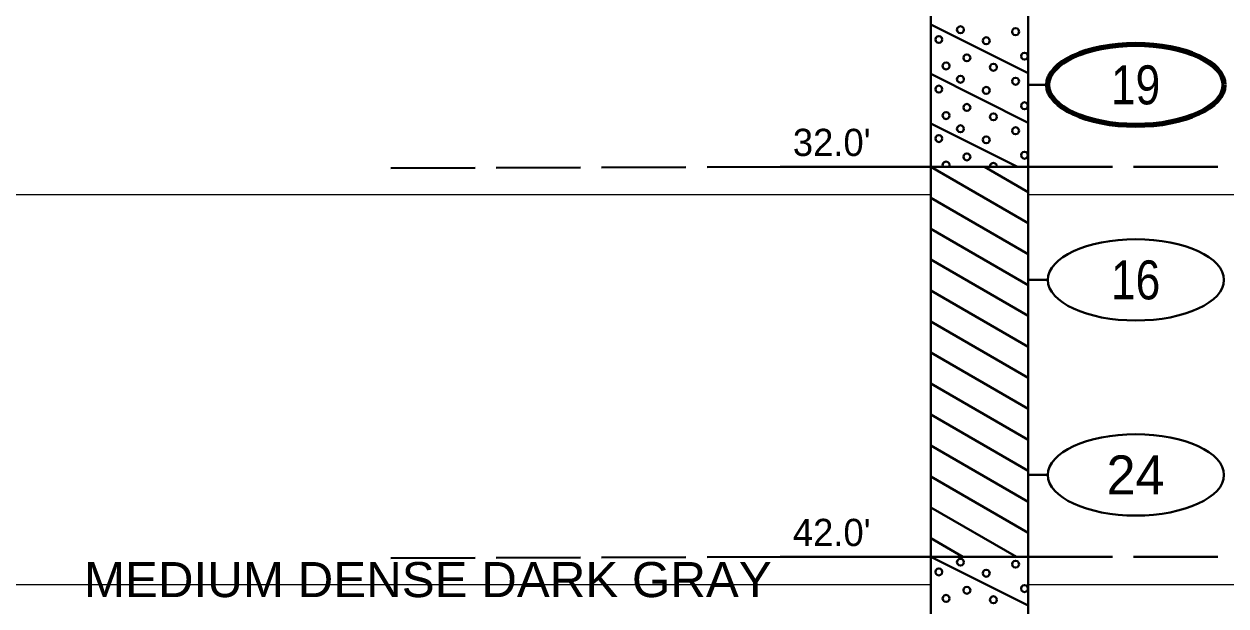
# Model space of a CAD drawing. Extents: x -76 to 974, y -1080 to -735.
# Drawn here: x 734.26 to 765.06, y -972.64 to -957.72 of the extents above; entities that cross this region are included whole.
import ezdxf
from ezdxf.enums import TextEntityAlignment as Align

# ---------------------------------------------------------------- set-up
doc = ezdxf.new("R2010")
doc.units = 0
doc.header["$LTSCALE"] = 0.36
doc.linetypes.add('LONG_DASHED', pattern=[7.5, 6, -1.5])
for name, color, linetype, lineweight in [('27', 7, 'Continuous', 40), ('28', 7, 'LONG_DASHED', 60), ('7', 7, 'Continuous', 13)]:
    doc.layers.add(name, color=color, linetype=linetype, lineweight=lineweight)
doc.layers.add('29', color=7, linetype='Continuous')

msp = doc.modelspace()

# ---------------------------------------------------------------- linework, layer by layer
at = {"layer": '27'}
for p, q in [((757.4958, -951.3789), (757.4958, -961.3789)), ((759.9958, -961.3789), (759.9958, -951.3789)), ((757.4958, -957.7289), (759.9958, -958.9789)), ((757.4958, -958.9989), (759.9958, -960.2489)), ((760.4958, -959.2789), (759.9958, -959.2789)), ((757.4958, -960.2689), (759.7158, -961.3789)), ((753.6395, -961.3789), (757.4069, -961.3789)), ((757.4958, -961.3789), (759.9958, -961.3789)), ((757.4958, -961.3789), (759.9958, -962.8223)), ((757.4958, -961.3789), (757.4958, -971.3789)), ((758.8705, -961.3789), (759.9958, -962.0286)), ((758.8705, -961.3789), (759.9958, -962.0286)), ((759.9958, -971.3789), (759.9958, -961.3789)), ((757.4958, -962.1727), (759.9958, -963.6161)), ((757.4958, -962.1727), (759.9958, -963.6161)), ((757.4958, -962.9664), (759.9958, -964.4098)), ((757.4958, -963.7602), (759.9958, -965.2036)), ((757.4958, -963.7602), (759.9958, -965.2036)), ((757.4958, -964.5539), (759.9958, -965.9973)), ((760.4958, -964.2789), (759.9958, -964.2789)), ((757.4958, -965.3477), (759.9958, -966.7911)), ((757.4958, -965.3477), (759.9958, -966.7911)), ((757.4958, -966.1414), (759.9958, -967.5848)), ((757.4958, -966.9352), (759.9958, -968.3786)), ((757.4958, -966.9352), (759.9958, -968.3786)), ((757.4958, -967.7289), (759.9958, -969.1723)), ((757.4958, -968.5227), (759.9958, -969.9661)), ((757.4958, -968.5227), (759.9958, -969.9661)), ((757.4958, -969.3164), (759.9958, -970.7598)), ((760.4958, -969.2789), (759.9958, -969.2789)), ((757.4958, -970.1102), (759.6932, -971.3789)), ((757.4958, -970.1102), (759.6932, -971.3789)), ((757.4958, -970.9039), (758.3185, -971.3789)), ((753.6395, -971.3789), (757.4069, -971.3789)), ((757.4958, -971.3789), (759.9958, -971.3789)), ((757.4958, -971.3789), (759.9958, -972.6289)), ((757.4958, -971.3789), (757.4958, -976.3789)), ((759.9958, -976.3789), (759.9958, -971.3789))]:
    msp.add_line(p, q, dxfattribs=at)
for points in [[(758.3464, -957.8641), (758.3345, -957.8196), (758.3019, -957.7871), (758.2575, -957.7752), (758.213, -957.7871), (758.1805, -957.8196), (758.1686, -957.8641), (758.1805, -957.9085), (758.213, -957.941), (758.2575, -957.953), (758.3019, -957.941), (758.3345, -957.9085)], [(757.7934, -958.1158), (757.7815, -958.0713), (757.7489, -958.0388), (757.7045, -958.0269), (757.66, -958.0388), (757.6275, -958.0713), (757.6156, -958.1158), (757.6275, -958.1602), (757.66, -958.1928), (757.7045, -958.2047), (757.7489, -958.1928), (757.7815, -958.1602)], [(759.0087, -958.1488), (758.9968, -958.1044), (758.9643, -958.0718), (758.9198, -958.0599), (758.8754, -958.0718), (758.8428, -958.1044), (758.8309, -958.1488), (758.8428, -958.1933), (758.8754, -958.2258), (758.9198, -958.2377), (758.9643, -958.2258), (758.9968, -958.1933)], [(759.7613, -957.9149), (759.7494, -957.8705), (759.7168, -957.8379), (759.6724, -957.826), (759.6279, -957.8379), (759.5954, -957.8705), (759.5835, -957.9149), (759.5954, -957.9594), (759.6279, -957.9919), (759.6724, -958.0038), (759.7168, -957.9919), (759.7494, -957.9594)], [(757.9777, -958.7946), (757.9658, -958.7502), (757.9333, -958.7176), (757.8888, -958.7057), (757.8444, -958.7176), (757.8118, -958.7502), (757.7999, -958.7946), (757.8118, -958.8391), (757.8444, -958.8716), (757.8888, -958.8835), (757.9333, -958.8716), (757.9658, -958.8391)], [(758.5129, -958.5861), (758.501, -958.5417), (758.4685, -958.5091), (758.424, -958.4972), (758.3796, -958.5091), (758.347, -958.5417), (758.3351, -958.5861), (758.347, -958.6306), (758.3796, -958.6631), (758.424, -958.675), (758.4685, -958.6631), (758.501, -958.6306)], [(759.9876, -958.5429), (759.9757, -958.4985), (759.9431, -958.4659), (759.8987, -958.454), (759.8542, -958.4659), (759.8217, -958.4985), (759.8098, -958.5429), (759.8217, -958.5874), (759.8542, -958.6199), (759.8987, -958.6318), (759.9431, -958.6199), (759.9757, -958.5874)], [(759.1905, -958.8277), (759.1786, -958.7832), (759.146, -958.7507), (759.1016, -958.7388), (759.0571, -958.7507), (759.0246, -958.7832), (759.0127, -958.8277), (759.0246, -958.8721), (759.0571, -958.9047), (759.1016, -958.9166), (759.146, -958.9047), (759.1786, -958.8721)], [(757.7934, -959.387), (757.7815, -959.3426), (757.7489, -959.31), (757.7045, -959.2981), (757.66, -959.31), (757.6275, -959.3426), (757.6156, -959.387), (757.6275, -959.4315), (757.66, -959.464), (757.7045, -959.4759), (757.7489, -959.464), (757.7815, -959.4315)], [(758.3465, -959.1352), (758.3345, -959.0908), (758.302, -959.0583), (758.2576, -959.0463), (758.2131, -959.0583), (758.1806, -959.0908), (758.1687, -959.1352), (758.1806, -959.1797), (758.2131, -959.2122), (758.2576, -959.2241), (758.302, -959.2122), (758.3345, -959.1797)], [(759.7613, -959.1862), (759.7494, -959.1417), (759.7168, -959.1092), (759.6724, -959.0973), (759.6279, -959.1092), (759.5954, -959.1417), (759.5835, -959.1862), (759.5954, -959.2306), (759.6279, -959.2632), (759.6724, -959.2751), (759.7168, -959.2632), (759.7494, -959.2306)], [(759.0087, -959.4201), (758.9968, -959.3756), (758.9643, -959.3431), (758.9198, -959.3312), (758.8754, -959.3431), (758.8428, -959.3756), (758.8309, -959.4201), (758.8428, -959.4645), (758.8754, -959.4971), (758.9198, -959.509), (758.9643, -959.4971), (758.9968, -959.4645)], [(758.5129, -959.8574), (758.501, -959.813), (758.4685, -959.7804), (758.424, -959.7685), (758.3796, -959.7804), (758.347, -959.813), (758.3351, -959.8574), (758.347, -959.9019), (758.3796, -959.9344), (758.424, -959.9463), (758.4685, -959.9344), (758.501, -959.9019)], [(759.9876, -959.8142), (759.9757, -959.7697), (759.9431, -959.7372), (759.8987, -959.7253), (759.8542, -959.7372), (759.8217, -959.7697), (759.8098, -959.8142), (759.8217, -959.8586), (759.8542, -959.8912), (759.8987, -959.9031), (759.9431, -959.8912), (759.9757, -959.8586)], [(757.9777, -960.0659), (757.9658, -960.0214), (757.9333, -959.9889), (757.8888, -959.977), (757.8444, -959.9889), (757.8118, -960.0214), (757.7999, -960.0659), (757.8118, -960.1103), (757.8444, -960.1429), (757.8888, -960.1548), (757.9333, -960.1429), (757.9658, -960.1103)], [(759.1905, -960.0989), (759.1786, -960.0545), (759.146, -960.022), (759.1016, -960.01), (759.0571, -960.022), (759.0246, -960.0545), (759.0127, -960.0989), (759.0246, -960.1434), (759.0571, -960.1759), (759.1016, -960.1878), (759.146, -960.1759), (759.1786, -960.1434)], [(758.3464, -960.4041), (758.3345, -960.3596), (758.3019, -960.3271), (758.2575, -960.3152), (758.213, -960.3271), (758.1805, -960.3596), (758.1686, -960.4041), (758.1805, -960.4485), (758.213, -960.481), (758.2575, -960.493), (758.3019, -960.481), (758.3345, -960.4485)], [(759.7613, -960.4549), (759.7494, -960.4105), (759.7168, -960.3779), (759.6724, -960.366), (759.6279, -960.3779), (759.5954, -960.4105), (759.5835, -960.4549), (759.5954, -960.4994), (759.6279, -960.5319), (759.6724, -960.5438), (759.7168, -960.5319), (759.7494, -960.4994)], [(757.7934, -960.6558), (757.7815, -960.6113), (757.7489, -960.5788), (757.7045, -960.5669), (757.66, -960.5788), (757.6275, -960.6113), (757.6156, -960.6558), (757.6275, -960.7002), (757.66, -960.7328), (757.7045, -960.7447), (757.7489, -960.7328), (757.7815, -960.7002)], [(759.0087, -960.6888), (758.9968, -960.6444), (758.9643, -960.6118), (758.9198, -960.5999), (758.8754, -960.6118), (758.8428, -960.6444), (758.8309, -960.6888), (758.8428, -960.7333), (758.8754, -960.7658), (758.9198, -960.7777), (758.9643, -960.7658), (758.9968, -960.7333)], [(758.5129, -961.1261), (758.501, -961.0817), (758.4685, -961.0491), (758.424, -961.0372), (758.3796, -961.0491), (758.347, -961.0817), (758.3351, -961.1261), (758.347, -961.1706), (758.3796, -961.2031), (758.424, -961.215), (758.4685, -961.2031), (758.501, -961.1706)], [(759.9876, -961.0829), (759.9757, -961.0385), (759.9431, -961.0059), (759.8987, -960.994), (759.8542, -961.0059), (759.8217, -961.0385), (759.8098, -961.0829), (759.8217, -961.1274), (759.8542, -961.1599), (759.8987, -961.1718), (759.9431, -961.1599), (759.9757, -961.1274)], [(757.9777, -961.3346), (757.9658, -961.2902), (757.9333, -961.2576), (757.8888, -961.2457), (757.8444, -961.2576), (757.8118, -961.2902), (757.7999, -961.3346), (757.8118, -961.3789), (757.9658, -961.3789)], [(759.1905, -961.3677), (759.1786, -961.3232), (759.146, -961.2907), (759.1016, -961.2788), (759.0571, -961.2907), (759.0246, -961.3232), (759.0127, -961.3677), (759.0157, -961.3789), (759.1875, -961.3789)], [(758.3465, -971.5152), (758.3345, -971.4708), (758.302, -971.4383), (758.2576, -971.4263), (758.2131, -971.4383), (758.1806, -971.4708), (758.1687, -971.5152), (758.1806, -971.5597), (758.2131, -971.5922), (758.2576, -971.6041), (758.302, -971.5922), (758.3345, -971.5597)], [(759.7613, -971.5662), (759.7494, -971.5217), (759.7168, -971.4892), (759.6724, -971.4773), (759.6279, -971.4892), (759.5954, -971.5217), (759.5835, -971.5662), (759.5954, -971.6106), (759.6279, -971.6432), (759.6724, -971.6551), (759.7168, -971.6432), (759.7494, -971.6106)], [(757.7934, -971.767), (757.7815, -971.7226), (757.7489, -971.69), (757.7045, -971.6781), (757.66, -971.69), (757.6275, -971.7226), (757.6156, -971.767), (757.6275, -971.8115), (757.66, -971.844), (757.7045, -971.8559), (757.7489, -971.844), (757.7815, -971.8115)], [(759.0087, -971.8001), (758.9968, -971.7556), (758.9643, -971.7231), (758.9198, -971.7112), (758.8754, -971.7231), (758.8428, -971.7556), (758.8309, -971.8001), (758.8428, -971.8445), (758.8754, -971.8771), (758.9198, -971.889), (758.9643, -971.8771), (758.9968, -971.8445)], [(758.5129, -972.2374), (758.501, -972.193), (758.4685, -972.1604), (758.424, -972.1485), (758.3796, -972.1604), (758.347, -972.193), (758.3351, -972.2374), (758.347, -972.2819), (758.3796, -972.3144), (758.424, -972.3263), (758.4685, -972.3144), (758.501, -972.2819)], [(759.9876, -972.1942), (759.9757, -972.1497), (759.9431, -972.1172), (759.8987, -972.1053), (759.8542, -972.1172), (759.8217, -972.1497), (759.8098, -972.1942), (759.8217, -972.2386), (759.8542, -972.2712), (759.8987, -972.2831), (759.9431, -972.2712), (759.9757, -972.2386)], [(757.9777, -972.4459), (757.9658, -972.4014), (757.9333, -972.3689), (757.8888, -972.357), (757.8444, -972.3689), (757.8118, -972.4014), (757.7999, -972.4459), (757.8118, -972.4903), (757.8444, -972.5229), (757.8888, -972.5348), (757.9333, -972.5229), (757.9658, -972.4903)], [(759.1905, -972.4789), (759.1786, -972.4345), (759.146, -972.402), (759.1016, -972.39), (759.0571, -972.402), (759.0246, -972.4345), (759.0127, -972.4789), (759.0246, -972.5234), (759.0571, -972.5559), (759.1016, -972.5678), (759.146, -972.5559), (759.1786, -972.5234)]]:
    msp.add_lwpolyline(points, close=True, dxfattribs=at)
at = {"layer": '27', "lineweight": 100}
msp.add_ellipse((762.7532, -959.2789), major_axis=(2.2574, 0), ratio=0.461538, dxfattribs=at)
at = {"layer": '27'}
for centre in [(762.7532, -964.2789), (762.7532, -969.2789)]:
    msp.add_ellipse(centre, major_axis=(2.2574, 0), ratio=0.461538, dxfattribs=at)
at = {"layer": '28', "lineweight": 40}
for points in [[(743.6643, -961.4117), (753.6395, -961.3789), (757.4069, -961.3789), (759.9958, -961.3789), (776.2431, -961.3789)], [(743.6643, -971.4117), (753.6395, -971.3789), (757.4069, -971.3789), (759.9958, -971.3789), (776.2431, -971.3789)]]:
    msp.add_lwpolyline(points, dxfattribs=at)
at = {"layer": '7'}
for p, q in [((726.8972, -962.09), (757.4958, -962.09)), ((759.9958, -962.09), (792.4513, -962.09)), ((726.8972, -972.09), (757.4958, -972.09)), ((759.9958, -972.09), (792.4513, -972.09))]:
    msp.add_line(p, q, dxfattribs=at)

# ---------------------------------------------------------------- texts
at = {"layer": '27', "width": 0.85}
for s, p in [('19', (762.7458, -959.7788)), ('16', (762.7459, -964.7788))]:
    msp.add_text(s, height=1, dxfattribs=at).set_placement(p, align=Align.CENTER)
at = {"layer": '27'}
for s, p in [("32.0'", (753.9635, -961.1025)), ("42.0'", (753.9635, -971.1025))]:
    msp.add_text(s, height=0.6976, dxfattribs=at).set_placement(p)
msp.add_text('24', height=1, dxfattribs=at).set_placement((762.7458, -969.7788), align=Align.CENTER)
at = {"layer": '29', "width": 1.05}
msp.add_text('MEDIUM DENSE DARK GRAY', height=0.9, dxfattribs=at).set_placement((744.6108, -972.4124), align=Align.CENTER)

doc.saveas('drawing.dxf')
